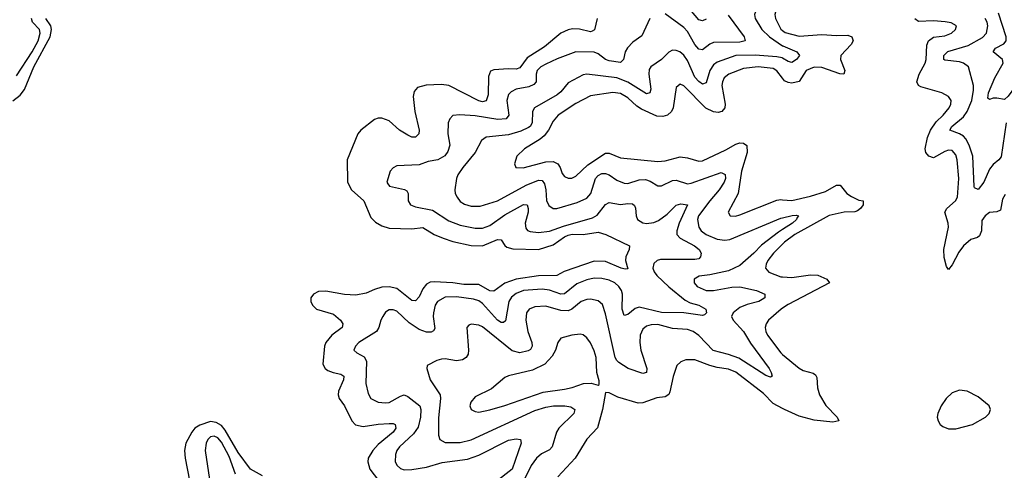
# Model space of a CAD drawing. Header units: inches. Extents: x 1843162 to 1959474, y 907081 to 1016326.
# Tile 618 of 656: x 1935907 to 1941190, y 986944 to 989363. Entities that reach past the tile are written whole.
import ezdxf

# ---------------------------------------------------------------- set-up
doc = ezdxf.new("R2010")
doc.units = ezdxf.units.IN
doc.header["$MEASUREMENT"] = 0
doc.layers.add('B9938', color=7, linetype='Continuous')
doc.layers.add('B9948', color=7, linetype='Continuous')

msp = doc.modelspace()

# ---------------------------------------------------------------- linework, layer by layer
at = {"layer": 'B9938', "color": 5}
for points, elevation in [([(1940000, 989632), (1939973.3, 989606.7), (1939930.8, 989530), (1939893.3, 989490), (1939855, 989405), (1939850.1, 989390), (1939852.2, 989370), (1939888, 989310), (1939930.6, 989270), (1940000, 989222.9)], 460), ([(1939590, 989365.8), (1939570, 989355.9), (1939550, 989362.3), (1939444.1, 989490)], 420), ([(1940000, 989473.7), (1939979.5, 989440.5), (1939964.1, 989410), (1939959.3, 989390), (1939961.7, 989370), (1939990, 989312.6), (1940000, 989305.1)], 480), ([(1935870, 988927.7), (1935910, 988958.1), (1935931.8, 988988.2), (1935982.1, 989110), (1936070.4, 989270), (1936076.6, 989310), (1936073.1, 989330), (1936047.5, 989370)], 420), ([(1935890, 989062), (1935974.3, 989190), (1936005.2, 989250), (1936017.3, 989290), (1936013.7, 989310), (1935975.9, 989350), (1935969.9, 989370)], 440), ([(1939006, 989370), (1938991.1, 989308.9), (1938978.9, 989301.1), (1938970, 989298.5), (1938910, 989311.9), (1938872.9, 989312.9), (1938850, 989308.3), (1938811.1, 989290), (1938722.3, 989217.7), (1938630, 989157.3), (1938590, 989104.3), (1938570, 989097.4), (1938530, 989099.7), (1938450, 989094), (1938432.7, 989087.3), (1938421.5, 989058.5), (1938421, 988959), (1938410, 988927.4), (1938390, 988922.2), (1938370, 988926.9), (1938210, 989009.4), (1938170, 989014.6), (1938088.1, 989011.9), (1938041.4, 988998.6), (1938023.1, 988976.9), (1938018.4, 988950), (1938026.2, 988870), (1938050.1, 988769.9), (1938048.8, 988750), (1938030, 988732.6), (1938010, 988732.9), (1937990, 988742.2), (1937945.3, 988770), (1937890, 988820.7), (1937850, 988834.8), (1937830, 988834.6), (1937810, 988827.1), (1937737, 988770), (1937720.3, 988750), (1937663.7, 988610), (1937665.3, 988490), (1937687.5, 988450), (1937752.9, 988390), (1937790, 988300.9), (1937815.5, 988275.5), (1937850, 988255.8), (1937890, 988244.8), (1938010, 988240.9), (1938070, 988247), (1938130, 988210.1), (1938179.6, 988190), (1938230, 988173), (1938330, 988150.8), (1938390, 988149.7), (1938470, 988182.4), (1938490, 988181.5), (1938510.1, 988150.1), (1938521.3, 988141.3), (1938552.8, 988132.8), (1938690, 988129.2), (1938770, 988155.2), (1938830, 988197.4), (1938850, 988206.7), (1938871.4, 988211.4), (1938930, 988210.5), (1939010, 988222.2), (1939052.4, 988210), (1939179.1, 988150), (1939176.4, 988130), (1939158.9, 988090), (1939156.9, 988070), (1939170, 988026), (1939155.6, 988024.4), (1939133.2, 988030), (1939050, 988064.7), (1938990, 988066.5), (1938828.4, 988011.6), (1938789.2, 987990.8), (1938690, 987988.3), (1938570, 987971), (1938510, 987949.5), (1938450, 987905.5), (1938430, 987908), (1938370, 987942.2), (1938290, 987942.4), (1938230, 987951), (1938130, 987956.3), (1938110, 987953.7), (1938090, 987944.3), (1938070, 987918.4), (1938050, 987876), (1938030, 987853.2), (1938010, 987855.8), (1937930, 987919.9), (1937890, 987929.9), (1937850, 987927.3), (1937810, 987915.1), (1937765.5, 987894.5), (1937710, 987883.7), (1937650, 987888.5), (1937550, 987906.2), (1937510, 987903.2), (1937482.7, 987890), (1937469.6, 987870), (1937468.2, 987850), (1937477, 987830), (1937499.3, 987810), (1937590, 987782.6), (1937627.5, 987750), (1937641, 987730), (1937636.3, 987710), (1937582, 987670), (1937549.3, 987630.7), (1937542.9, 987610), (1937533.8, 987513.8), (1937545.2, 987490), (1937560.2, 987480.2), (1937588.9, 987468.9), (1937630, 987461.2), (1937646.2, 987450), (1937644.2, 987430), (1937617, 987370), (1937615.7, 987350), (1937621.4, 987330), (1937649.6, 987289.6), (1937689.6, 987209.6), (1937709.1, 987189.1), (1937750, 987178.9), (1937830, 987192.4), (1937890, 987196.4), (1937910, 987196), (1937921.1, 987190), (1937924.1, 987170), (1937911.4, 987150), (1937830, 987082.2), (1937801, 987050), (1937777, 987010), (1937774, 986990), (1937785.5, 986950), (1937850, 986866)], 420), ([(1939287.2, 989370), (1939244.4, 989275.6), (1939197.4, 989242.6), (1939168.2, 989211.8), (1939154.7, 989190), (1939146.3, 989150), (1939130, 989133.7), (1939070, 989142.1), (1939049.9, 989149.9), (1939010, 989180.2), (1938990, 989188), (1938890, 989191.1), (1938790, 989153.1), (1938730, 989124.7), (1938702.6, 989110), (1938683, 989090), (1938677.5, 989070), (1938678.2, 989030), (1938665.9, 989014.1), (1938637.8, 989002.2), (1938570, 988989.2), (1938544.4, 988975.6), (1938530, 988961), (1938519.8, 988930), (1938530.8, 988850), (1938516.9, 988830), (1938473.1, 988826.9), (1938350, 988847.6), (1938267.5, 988852.5), (1938231.5, 988848.5), (1938214, 988830), (1938206.5, 988810), (1938204.1, 988750), (1938214, 988690), (1938204.8, 988655.2), (1938187, 988633), (1938150, 988611.1), (1938098.8, 988601.2), (1938050, 988583.4), (1937930, 988579.1), (1937910, 988567.8), (1937894.9, 988550), (1937877.4, 988490), (1937881.6, 988481.6), (1937890.6, 988470), (1937971.9, 988451.9), (1937984.1, 988444.1), (1937991.5, 988430), (1937990.3, 988390), (1938003.1, 988370), (1938030, 988358.9), (1938121.4, 988341.4), (1938210, 988283.6), (1938270, 988260.4), (1938350, 988243.8), (1938390, 988244.8), (1938430, 988258.7), (1938510, 988316), (1938610, 988371.5), (1938629, 988369), (1938635, 988350), (1938634.4, 988330), (1938619.5, 988270), (1938623.1, 988243.1), (1938631.9, 988231.9), (1938645.7, 988225.7), (1938690, 988220.1), (1938750, 988228.1), (1938824.6, 988255.4), (1938980.9, 988299.1), (1939005.9, 988314.1), (1939050, 988370.2), (1939070, 988381.1), (1939130, 988370.7), (1939170, 988376.6), (1939194.1, 988374.1), (1939204.8, 988364.8), (1939210.8, 988350.8), (1939215, 988310), (1939222.4, 988290), (1939250, 988272.8), (1939270, 988269.1), (1939310, 988273.8), (1939334.7, 988285.3), (1939381, 988319), (1939430, 988366.8), (1939454.2, 988374.2), (1939490.3, 988370), (1939445, 988270), (1939431.9, 988230), (1939433.2, 988210), (1939450.2, 988190), (1939527, 988150), (1939553.4, 988130), (1939563.6, 988110), (1939559.8, 988090), (1939550, 988079.3), (1939530, 988076.1), (1939344.4, 988075.6), (1939326.5, 988070), (1939310, 988054.5), (1939304.4, 988030), (1939310.2, 988010), (1939325.7, 987990), (1939388.9, 987928.9), (1939478.3, 987858.3), (1939503.5, 987843.5), (1939550.3, 987830), (1939589.1, 987810), (1939591.9, 987790), (1939580.6, 987779.4), (1939570, 987775), (1939470, 987789.1), (1939350, 987792), (1939230, 987819.4), (1939210, 987812.9), (1939170, 987781.2), (1939150, 987774.7), (1939139.6, 987810), (1939140.9, 987890), (1939135.2, 987910), (1939122, 987930), (1939099.5, 987950), (1939070, 987965.1), (1939030, 987974.2), (1938990, 987975.2), (1938950, 987967.4), (1938895.6, 987944.4), (1938830, 987890.9), (1938810, 987889.9), (1938750, 987911.5), (1938710, 987916.6), (1938610, 987909.5), (1938570, 987894), (1938546.1, 987873.9), (1938532, 987850), (1938513.3, 987746.7), (1938502.2, 987737.8), (1938490, 987737), (1938470, 987750.5), (1938390, 987838.8), (1938370, 987853.1), (1938342.4, 987862.4), (1938250, 987874.8), (1938190, 987873.3), (1938148.5, 987850), (1938136.8, 987830), (1938127.1, 987790), (1938125.4, 987770), (1938134.2, 987705.8), (1938127.9, 987692.1), (1938114.1, 987685.9), (1938090, 987686.6), (1938050, 987700.3), (1937996.7, 987736.7), (1937930, 987798.9), (1937910, 987806.4), (1937890, 987805.7), (1937870, 987794), (1937854.3, 987770), (1937844.4, 987750), (1937834.5, 987710), (1937821.6, 987690), (1937727.2, 987630), (1937708.8, 987610), (1937700.3, 987590), (1937715.6, 987575.6), (1937754.2, 987554.2), (1937768.2, 987530), (1937763.5, 987410), (1937775.8, 987355.8), (1937791.5, 987330), (1937829.5, 987309.5), (1937870, 987305.7), (1937890, 987308.7), (1937950, 987343), (1937970, 987348.7), (1937990, 987340.2), (1938053.3, 987290), (1938058.7, 987270), (1938057.6, 987230), (1938044.2, 987175.8), (1938019, 987141), (1937945.2, 987070), (1937930.2, 987050), (1937922.5, 987030), (1937921.2, 986990), (1937931.6, 986970), (1937950, 986954.7), (1937970, 986947.3), (1938010, 986947.9), (1938090, 986961.8), (1938173.3, 986986.7), (1938310, 987004.3), (1938370, 987025.5), (1938530, 987105.7), (1938570, 987114), (1938593.4, 987110), (1938598, 987090), (1938548.9, 986950), (1938459.7, 986880.3)], 440), ([(1939707.5, 989387.5), (1939794.4, 989270), (1939798.7, 989250), (1939770, 989242.5), (1939630, 989240.4), (1939610, 989231.8), (1939570, 989201.1), (1939550, 989204.6), (1939530, 989229.1), (1939490, 989298.8), (1939470, 989321.2), (1939370, 989394)], 440), ([(1940000, 989155.9), (1939997.4, 989157.4), (1939970, 989162.7), (1939853, 989173), (1939749.2, 989170.8), (1939650, 989135.3), (1939630, 989120.8), (1939609.6, 989090), (1939590, 989024.4), (1939570, 989016.3), (1939550, 989030.4), (1939530, 989053.8), (1939490, 989144.6), (1939470, 989172.1), (1939448.2, 989190), (1939430, 989198.1), (1939410, 989199), (1939390, 989187.8), (1939350, 989149.8), (1939292.9, 989110), (1939284, 989096), (1939282.9, 989070), (1939292.5, 988990), (1939287.3, 988970), (1939270, 988964.8), (1939170, 989026.8), (1939110, 989051), (1938950, 989069.9), (1938930, 989067.3), (1938850, 989023.7), (1938810, 988975.2), (1938790, 988959.6), (1938669.6, 988890.4), (1938658.7, 988870), (1938657.2, 988810), (1938645.5, 988790), (1938636.2, 988783.8), (1938595.2, 988764.8), (1938530, 988744.9), (1938410, 988732.8), (1938384.7, 988715.3), (1938350.2, 988650), (1938285.2, 988570), (1938258, 988530), (1938250.3, 988510), (1938242.3, 988450), (1938244, 988430), (1938254.7, 988410), (1938270, 988387.3), (1938293.6, 988373.6), (1938330, 988361.7), (1938377.5, 988362.5), (1938470, 988390.1), (1938624.7, 988475.3), (1938690, 988501.8), (1938710, 988500.1), (1938722.5, 988482.5), (1938729.7, 988450), (1938732.7, 988392.7), (1938745.5, 988365.5), (1938770, 988350.2), (1938789.5, 988349.5), (1938898.3, 988381.7), (1938950, 988404.8), (1938970.6, 988429.4), (1938996.9, 988510), (1939010, 988526.9), (1939030, 988536.6), (1939050, 988537.8), (1939070, 988530.1), (1939110, 988500.7), (1939150, 988484.7), (1939170, 988484.3), (1939230, 988502.7), (1939264.4, 988504.4), (1939290, 988495.7), (1939330, 988471.8), (1939350, 988471), (1939410, 988500.5), (1939430, 988501.9), (1939490, 988481.7), (1939510, 988484.8), (1939670, 988542.8), (1939691.7, 988531.6), (1939693.1, 988510), (1939686.9, 988490), (1939660.3, 988450), (1939609.2, 988390.8), (1939549, 988310), (1939543.1, 988290), (1939550.1, 988250), (1939564, 988230), (1939590, 988209.1), (1939650, 988184.6), (1939690, 988179.9), (1939717.1, 988182.9), (1939990, 988297.4), (1940000, 988299.7)], 460), ([(1940000, 989048.6), (1939970, 989088.7), (1939950, 989100.1), (1939870, 989109), (1939790, 989101.6), (1939712.4, 989070), (1939686.5, 989050), (1939676.9, 989030), (1939675, 989010), (1939692.5, 988910), (1939690.8, 988890), (1939674.4, 988870), (1939654.8, 988865.2), (1939630, 988867.6), (1939588.7, 988888.7), (1939470, 989008.6), (1939450, 989017.4), (1939430, 988999.3), (1939412.2, 988890), (1939404, 988870), (1939382, 988850), (1939357, 988843), (1939325.6, 988845.6), (1939242.3, 988882.3), (1939218.3, 988898.3), (1939170, 988944.1), (1939130, 988966.5), (1939090, 988972.3), (1938970, 988954.1), (1938890, 988913.3), (1938795.8, 988850), (1938770, 988818.7), (1938743.9, 988770), (1938721, 988739), (1938699.2, 988720.8), (1938614.6, 988670), (1938574.9, 988630), (1938562.4, 988590), (1938569.2, 988569.2), (1938607.7, 988567.7), (1938730, 988599.1), (1938770, 988600.9), (1938793.8, 988590), (1938806.6, 988570), (1938817.7, 988537.7), (1938830, 988522), (1938850, 988512.3), (1938870, 988512.1), (1938890, 988522.3), (1938955.7, 988584.3), (1939050, 988645.9), (1939070, 988646.3), (1939130, 988621.2), (1939330, 988601.4), (1939370, 988605.9), (1939450, 988626.5), (1939490, 988621.9), (1939550, 988604.4), (1939570, 988605.1), (1939695.8, 988664.2), (1939750, 988695), (1939770, 988701.2), (1939790, 988700.2), (1939807.5, 988687.5), (1939810.1, 988650), (1939779.1, 988550), (1939761.1, 988430), (1939707.6, 988330), (1939718.8, 988310), (1939748.3, 988308.3), (1939770, 988314.7), (1939970, 988394.6), (1939990, 988397.4), (1940000, 988396.6)], 480), ([(1940000, 988236.3), (1939977.8, 988222.2), (1939886.5, 988153.5), (1939845, 988110), (1939770, 988043.1), (1939710, 988015.5), (1939610, 987994.2), (1939552.9, 987987.1), (1939525.8, 987970), (1939526.4, 987950), (1939542.4, 987930), (1939589.2, 987909.2), (1939630, 987908.6), (1939727.7, 987927.7), (1939770, 987928.6), (1939859.3, 987910), (1939904.4, 987890), (1939904.2, 987870), (1939890, 987860.3), (1939872.2, 987850), (1939810, 987834.5), (1939770, 987818.7), (1939735.4, 987790), (1939726.4, 987770), (1939735.2, 987750), (1939790, 987688.5), (1939827.3, 987627.3), (1939928.1, 987490), (1939939.7, 987470), (1939943.8, 987450), (1939935.4, 987444.6), (1939910, 987452.8), (1939765.6, 987545.6), (1939710, 987566.4), (1939627.2, 987587.2), (1939550, 987667.9), (1939521, 987690), (1939490, 987699.6), (1939410, 987705.6), (1939330, 987726.2), (1939294.1, 987725.9), (1939270, 987718.2), (1939250, 987701.7), (1939236.8, 987670), (1939234.4, 987630), (1939239.1, 987590), (1939272.5, 987490), (1939270.2, 987470), (1939250, 987463.8), (1939171.2, 987491.2), (1939122.3, 987522.3), (1939110, 987533.5), (1939101.7, 987550), (1939050, 987784.5), (1939034, 987834), (1939010, 987854.2), (1938970, 987862.6), (1938950, 987860.9), (1938919, 987850), (1938870.1, 987809.9), (1938850, 987800.6), (1938810, 987802.7), (1938730, 987826), (1938670, 987821.6), (1938640.9, 987810), (1938625.2, 987790), (1938623, 987750), (1938632.5, 987690), (1938655.5, 987630), (1938656.9, 987610), (1938646.7, 987593.3), (1938634.1, 987585.9), (1938590, 987575.5), (1938550, 987585.3), (1938390, 987713.8), (1938370, 987723.5), (1938330, 987729.4), (1938315.9, 987724.1), (1938306.4, 987710), (1938315.2, 987590), (1938312.6, 987567.4), (1938303.1, 987550), (1938282.3, 987537.7), (1938250, 987532.5), (1938190, 987542.2), (1938170, 987541.2), (1938145.4, 987534.6), (1938093.2, 987506.8), (1938090.4, 987490), (1938109.3, 987430), (1938162.7, 987350), (1938165.3, 987330), (1938153.8, 987226.2), (1938153.6, 987133.6), (1938160.3, 987110), (1938190, 987092.8), (1938270, 987093.5), (1938330, 987107.6), (1938670, 987265.1), (1938730, 987282.4), (1938770.5, 987290.5), (1938831.3, 987290), (1938864.5, 987284.4), (1938885.7, 987270), (1938880.2, 987250), (1938799.5, 987170), (1938787.8, 987150), (1938763.9, 987070), (1938750, 987055.2), (1938706.6, 987033.5), (1938680.5, 987010), (1938651.5, 986970), (1938611.2, 986890)], 460), ([(1940000, 988158.5), (1939950.8, 988110), (1939921.2, 988070), (1939911.9, 988050), (1939909.2, 988030), (1939927.1, 988007.1), (1939990, 987982.7), (1940000, 987982.2)], 480), ([(1940000, 987814.4), (1939993.4, 987810), (1939924.7, 987750), (1939911.8, 987730), (1939907.2, 987710), (1939910.1, 987690), (1939919.4, 987670), (1939990, 987574.1), (1940000, 987565.9)], 480), ([(1940000, 987275.4), (1939950, 987302.6), (1939897.3, 987357.3), (1939750, 987470.7), (1939710, 987487), (1939650, 987496.4), (1939610, 987507.8), (1939530, 987536.5), (1939481.8, 987538.2), (1939453.5, 987526.5), (1939433.5, 987506.5), (1939412.7, 987447.3), (1939395.2, 987364.8), (1939389.4, 987350.6), (1939370, 987339.4), (1939325.8, 987334.2), (1939250, 987307.1), (1939225.4, 987305.4), (1939116.2, 987336.2), (1939070, 987359.6), (1939050, 987362), (1939034.7, 987270), (1939007.5, 987172.5), (1938950, 987112), (1938886.7, 987010), (1938794, 986910)], 480), ([(1937210, 986914.2), (1937144.2, 986950), (1937079.3, 987039.3), (1937010, 987159.3), (1936990, 987184.2), (1936961.4, 987201.5), (1936930, 987206), (1936872.6, 987187.4), (1936846.3, 987170), (1936830.1, 987150), (1936798.2, 987090), (1936791.5, 987050), (1936794.2, 987010), (1936817.8, 986890)], 420), ([(1937063.7, 986923.7), (1937030, 987018.4), (1936990, 987096.3), (1936970, 987118.4), (1936950, 987128.4), (1936930, 987124.4), (1936916.8, 987110), (1936907.7, 987090), (1936901.7, 987050), (1936924.7, 986895.3)], 440)]:
    msp.add_lwpolyline(points, dxfattribs=dict(at, elevation=elevation))
at = {"layer": 'B9938', "color": 5, "elevation": 480}
msp.add_lwpolyline([(1938914.3, 987674.3), (1938870, 987669.8), (1938810, 987653.7), (1938794.9, 987630), (1938781, 987590), (1938762.9, 987557.1), (1938725.3, 987514.7), (1938658, 987482), (1938530, 987450.8), (1938510, 987442.3), (1938438.3, 987381.7), (1938350, 987338.7), (1938327, 987310), (1938321.7, 987290), (1938330, 987270.7), (1938350, 987259.5), (1938370, 987256), (1938430, 987269.3), (1938510, 987291.8), (1938716, 987364), (1938830, 987379.8), (1938870.7, 987389.3), (1938931, 987411), (1938972.3, 987412.3), (1939010, 987402), (1939015.9, 987404.1), (1939016.1, 987423.9), (1939003.7, 987470), (1938999.6, 987550), (1938990, 987585.6), (1938969.2, 987629.2), (1938950, 987655.8), (1938930, 987671.2)], close=True, dxfattribs=at)
at = {"layer": 'B9948', "color": 5}
for points, elevation in [([(1941390, 989369.2), (1941367.5, 989332.5), (1941349.8, 989290.2), (1941321.7, 989170), (1941290.3, 989070), (1941270, 989033.5), (1941210, 988951.5), (1941190, 988934), (1941150, 988942.2), (1941130, 988941.8), (1941110, 988934), (1941101.5, 988941.5), (1941104.7, 988970), (1941139.4, 989050), (1941183.7, 989130), (1941180.7, 989150), (1941129.7, 989190), (1941142.7, 989210), (1941187.3, 989232.7), (1941199.5, 989250), (1941200.6, 989270), (1941158.6, 989398.6)], 440), ([(1941194.8, 988425.2), (1941181, 988399), (1941170, 988340.5), (1941150, 988332.4), (1941110, 988327.3), (1941087, 988310), (1941070, 988285.1), (1941066.6, 988230), (1941056.3, 988203.7), (1941046.1, 988193.9), (1941010, 988182.5), (1940970.9, 988150), (1940945.2, 988114.8), (1940910, 988046.6), (1940890, 988022), (1940879.1, 988039.1), (1940866.7, 988086.7), (1940865.1, 988130), (1940890.4, 988250), (1940889.4, 988270), (1940870.5, 988330), (1940880.6, 988350), (1940927.8, 988390), (1940938, 988410), (1940945.5, 988510), (1940937.5, 988610), (1940930, 988637.7), (1940910, 988659.9), (1940890, 988662.4), (1940870, 988655.8), (1940810, 988622), (1940784, 988630), (1940769.2, 988649.2), (1940765.9, 988670), (1940777, 988730), (1940794.2, 988770), (1940824.7, 988815.3), (1940861.2, 988850), (1940894.4, 988890), (1940903.1, 988910), (1940904.2, 988930), (1940889.7, 988949.8), (1940855.1, 988970), (1940742, 989002), (1940729, 989010), (1940720.5, 989030), (1940733.5, 989070), (1940765.4, 989130), (1940770.8, 989150), (1940773.7, 989226.3), (1940783.4, 989250), (1940810.8, 989269.2), (1940870, 989277), (1940906.3, 989290), (1940928.3, 989310), (1940933.6, 989330), (1940905.3, 989345.3), (1940872.1, 989352.1), (1940810, 989355.9), (1940730, 989353.9), (1940710, 989367)], 480), ([(1941200.2, 988810), (1941173.5, 988626.5), (1941160.4, 988610), (1941130, 988585.7), (1941110, 988560.4), (1941080.7, 988490), (1941050, 988450.9), (1941030, 988460.5), (1941027.7, 988467.7), (1941020.4, 988630), (1941001.7, 988690), (1940983.8, 988723.7), (1940970, 988738.4), (1940950, 988750.5), (1940897.4, 988770), (1940907.4, 988790), (1940970, 988841.6), (1940991.3, 988870), (1941015.1, 988930), (1941024.7, 988984.7), (1941024.4, 989010), (1940998.6, 989110), (1940970, 989129.3), (1940950, 989136.7), (1940870, 989144.8), (1940865.8, 989150), (1940865.4, 989170), (1940887.3, 989192.7), (1940995.6, 989224.4), (1941072.9, 989267.1), (1941094.2, 989290), (1941101.5, 989330), (1941097.5, 989350), (1941086.7, 989370)], 460), ([(1940000, 989305.1), (1940014.4, 989294.4), (1940090, 989274.1), (1940210, 989283.6), (1940290, 989277.8), (1940350, 989280.2), (1940371.3, 989270), (1940378.8, 989250), (1940367.6, 989230), (1940313, 989170), (1940310.8, 989150), (1940334.2, 989090), (1940328.8, 989071.2), (1940307.8, 989072.2), (1940210, 989105.7), (1940170, 989108.6), (1940126.1, 989090), (1940089.4, 989030.6), (1940050, 989022.7), (1940030, 989025.4), (1940010, 989035.3), (1940000, 989048.6)], 480), ([(1940000, 989222.9), (1940001.7, 989221.7), (1940076.5, 989190), (1940090.3, 989170), (1940074.7, 989150), (1940050, 989133.6), (1940030, 989138.4), (1940000, 989155.9)], 460), ([(1940000, 988396.6), (1940050, 988392.8), (1940150, 988415.6), (1940230, 988441.1), (1940290, 988475.1), (1940310, 988475), (1940344.3, 988430), (1940370, 988413.5), (1940410, 988394), (1940433.4, 988390), (1940432.9, 988370), (1940418.6, 988350), (1940402.7, 988337.3), (1940388.4, 988331.6), (1940330, 988329.9), (1940250, 988311.3), (1940066.6, 988210), (1940010, 988168.4), (1940000, 988158.5)], 480), ([(1940000, 988299.7), (1940051.1, 988311.1), (1940073.6, 988313.6), (1940086, 988310), (1940078, 988302), (1940075.3, 988290), (1940052.7, 988270), (1940000, 988236.3)], 460), ([(1940000, 987982.2), (1940050, 987979.4), (1940150, 987992.7), (1940190, 987992), (1940238.4, 987970), (1940252.7, 987950), (1940030, 987834.1), (1940000, 987814.4)], 480), ([(1940000, 987565.9), (1940090, 987491.9), (1940110, 987480.4), (1940165.1, 987465.1), (1940176.9, 987456.9), (1940183.4, 987443.4), (1940186.9, 987386.9), (1940198.3, 987350), (1940231.9, 987291.9), (1940292.2, 987230), (1940302.8, 987210), (1940270, 987202.5), (1940170, 987212.9), (1940090, 987235.3), (1940010, 987269.9), (1940000, 987275.4)], 480)]:
    msp.add_lwpolyline(points, dxfattribs=dict(at, elevation=elevation))
at = {"layer": 'B9948', "color": 5, "elevation": 520}
msp.add_lwpolyline([(1940950, 987374), (1940910, 987360.7), (1940878, 987330), (1940850.3, 987289.7), (1940832.4, 987250), (1940830.4, 987230), (1940834.4, 987210), (1940846.4, 987190), (1940860, 987179.9), (1940890, 987166.9), (1940930, 987166.2), (1941018.4, 987190), (1941088.2, 987230), (1941108.3, 987250), (1941116, 987270), (1941107.8, 987290), (1941050, 987339.1), (1940990.4, 987369.6)], close=True, dxfattribs=at)

doc.saveas('drawing.dxf')
